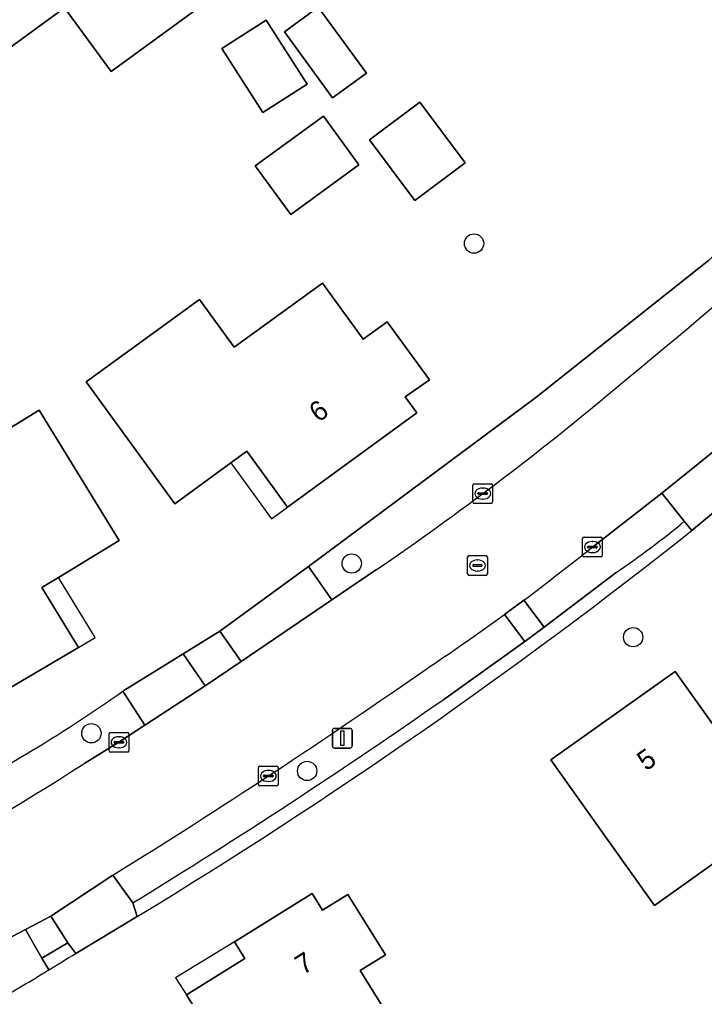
# Model space of a CAD drawing. Extents: x 162661 to 163484, y 380247 to 381230.
# Drawn here: x 163230.73 to 163265.39, y 380910.41 to 380959.87 of the extents above; entities that cross this region are included whole.
import ezdxf

# ---------------------------------------------------------------- set-up
doc = ezdxf.new("R2010")
doc.units = 0
for name, color, linetype in [('IMGEO_Berm_groen', 7, 'Continuous'), ('IMGEO_Boom', 7, 'Continuous'), ('IMGEO_Erf', 7, 'Continuous'), ('IMGEO_Groenvoorziening', 7, 'Continuous'), ('IMGEO_Haag', 7, 'Continuous'), ('IMGEO_Kolk', 7, 'Continuous'), ('IMGEO_Lichtmast', 7, 'Continuous'), ('IMGEO_Pand', 7, 'Continuous'), ('IMGEO_Pand_nummerreeks', 7, 'Continuous'), ('IMGEO_Pand_overbouw', 7, 'Continuous'), ('IMGEO_Parkeervlak_halfverhard', 7, 'Continuous'), ('IMGEO_Rijbaan_lokaal_gesloten', 7, 'Continuous'), ('IMGEO_Rioolput', 7, 'Continuous'), ('IMGEO_Voetpad_halfverhard', 7, 'Continuous'), ('IMGEO_Voetpad_open', 7, 'Continuous')]:
    doc.layers.add(name, color=color, linetype=linetype)

msp = doc.modelspace()

# ---------------------------------------------------------------- linework, layer by layer
at = {"layer": 'IMGEO_Berm_groen'}
for points in [[(163287.093, 380972.307), (163284.882, 380974.654), (163283.301, 380973.164), (163285.512, 380970.762), (163285.811, 380970.355), (163285.861, 380967.011), (163283.823, 380964.675), (163275.197, 380956.267), (163265.587, 380947.667), (163256.849, 380940.728), (163245.355, 380932.175), (163246.535, 380930.484), (163248.797, 380932.019)], [(163234.038, 380922.217), (163235.757, 380923.276), (163237.064, 380924.142), (163235.951, 380925.86)]]:
    msp.add_lwpolyline(points, dxfattribs=at)
for centre, radius, start, end in [((163002.323, 381255.461), 406.961, 309.4334, 313.122), ((163161.077, 381060.113), 155.251, 304.40361, 309.97415), ((163190.424, 380990.451), 79.023, 296.74417, 305.17827), ((163146.214, 381059.681), 163.124, 297.19621, 302.57401)]:
    msp.add_arc(centre, radius, start, end, dxfattribs=at)
at = {"layer": 'IMGEO_Boom'}
for centre in [(163253.728, 380948.529), (163247.536, 380932.327), (163261.779, 380928.597), (163234.362, 380923.73), (163245.282, 380921.823)]:
    msp.add_circle(centre, 0.489, dxfattribs=at)
at = {"layer": 'IMGEO_Erf'}
for points in [[(163256.849, 380940.728), (163265.587, 380947.667), (163275.197, 380956.267), (163283.823, 380964.675), (163285.861, 380967.011), (163285.811, 380970.355), (163285.512, 380970.762), (163283.301, 380973.164), (163270.341, 380987.244), (163262.225, 380995.879)], [(163278.098, 380890.562), (163302.041, 380912.777), (163305.328, 380915.802), (163315.837, 380925.681), (163316.494, 380926.299), (163317.332, 380927.055), (163320.579, 380929.984), (163321.057, 380930.657), (163321.299, 380931.564), (163321.184, 380932.515), (163320.761, 380933.306), (163296.884, 380958.739), (163295.699, 380959.641), (163294.252, 380959.688), (163293.024, 380958.913), (163283.361, 380949.868), (163280.252, 380946.958), (163279.693, 380946.435), (163279.155, 380946.024), (163267.646, 380936.418), (163264.752, 380934.006)], [(163235.951, 380925.86), (163239.001, 380927.749), (163240.855, 380928.897), (163245.355, 380932.175), (163256.849, 380940.728)], [(163236.687, 380914.454), (163233.569, 380912.587)]]:
    msp.add_lwpolyline(points, dxfattribs=at)
for points in [[(163226.706, 380961.456), (163225.486, 380960.567), (163223.337, 380963.514), (163224.177, 380964.127), (163223.596, 380964.942), (163227.345, 380967.613), (163227.926, 380966.798), (163231.134, 380969.14), (163233.784, 380965.501), (163236.613, 380967.562), (163241.088, 380961.418), (163235.357, 380957.243), (163233.007, 380960.468), (163229.362, 380957.812)], [(163244.132, 380959.252), (163245.846, 380960.501), (163248.285, 380957.153), (163246.571, 380955.904)], [(163240.962, 380958.403), (163243.212, 380959.842), (163245.285, 380956.601), (163243.035, 380955.162)], [(163250.983, 380955.679), (163253.275, 380952.619), (163250.733, 380950.715), (163248.441, 380953.775)], [(163242.658, 380952.469), (163246.109, 380954.976), (163247.903, 380952.506), (163244.452, 380949.999)], [(163234.103, 380941.532), (163239.838, 380945.7), (163241.596, 380943.281), (163246.053, 380946.521), (163248.117, 380943.682), (163249.339, 380944.569), (163251.465, 380941.624), (163250.238, 380940.759), (163250.827, 380939.951), (163244.288, 380935.18), (163242.229, 380938.01), (163241.419, 380937.422), (163238.592, 380935.355)], [(163231.728, 380940.088), (163235.761, 380933.498), (163232.692, 380931.62), (163231.859, 380931.111), (163233.716, 380928.076), (163226.705, 380923.95), (163226.186, 380924.788), (163224.892, 380924.007), (163223.014, 380927.064), (163224.165, 380927.771), (163222.383, 380930.795), (163227.17, 380933.724), (163225.579, 380936.326)], [(163257.609, 380922.38), (163263.9, 380926.863), (163266.801, 380922.792), (163269.149, 380919.497), (163262.858, 380915.014), (163260.51, 380918.309)], [(163238.587, 380904.814), (163241.56, 380906.665), (163239.179, 380910.486), (163242.132, 380912.327), (163241.604, 380913.175), (163245.538, 380915.627), (163246.066, 380914.775), (163247.346, 380915.572), (163249.25, 380912.514), (163247.967, 380911.716), (163250.351, 380907.884), (163246.52, 380905.499), (163248.629, 380902.11), (163242.607, 380898.36)]]:
    msp.add_lwpolyline(points, close=True, dxfattribs=at)
for centre, radius, start, end in [((163095.383, 381147.201), 272.283, 301.26259, 308.46483), ((163190.424, 380990.451), 79.023, 296.74417, 305.17827), ((163123.755, 381089.718), 208.41, 301.3568, 301.79729), ((163136.135, 381069.59), 184.779, 300.35123, 301.32631)]:
    msp.add_arc(centre, radius, start, end, dxfattribs=at)
at = {"layer": 'IMGEO_Groenvoorziening'}
for points in [[(163264.752, 380934.006), (163264.368, 380934.464)], [(163260.911, 380931.872), (163257.282, 380929.108), (163256.292, 380928.387), (163252.192, 380925.45)], [(163236.459, 380915.147), (163236.687, 380914.454)], [(163233.569, 380912.587), (163233.173, 380913.116), (163231.855, 380912.351), (163232.204, 380911.748)]]:
    msp.add_lwpolyline(points, dxfattribs=at)
msp.add_lwpolyline([(163240.113, 380926.126), (163241.95, 380927.373), (163240.855, 380928.897), (163239.001, 380927.749)], close=True, dxfattribs=at)
for centre, radius, start, end in [((163236.683, 380967.787), 43.323, 304.0036, 309.7203), ((163095.383, 381147.201), 272.283, 301.26259, 308.46483), ((163071.619, 381184.026), 315.386, 301.51089, 304.92793), ((163123.755, 381089.718), 208.41, 301.3568, 301.79729)]:
    msp.add_arc(centre, radius, start, end, dxfattribs=at)
at = {"layer": 'IMGEO_Haag'}
for points in [[(163264.752, 380934.006), (163264.368, 380934.464)], [(163260.911, 380931.872), (163257.282, 380929.108), (163256.292, 380928.387), (163252.192, 380925.45)], [(163236.459, 380915.147), (163236.687, 380914.454)]]:
    msp.add_lwpolyline(points, dxfattribs=at)
msp.add_lwpolyline([(163240.113, 380926.126), (163241.95, 380927.373), (163240.855, 380928.897), (163239.001, 380927.749)], close=True, dxfattribs=at)
for centre, radius, start, end in [((163236.683, 380967.787), 43.323, 304.0036, 309.7203), ((163095.383, 381147.201), 272.283, 301.26259, 308.46483), ((163071.619, 381184.026), 315.386, 301.51089, 304.92793)]:
    msp.add_arc(centre, radius, start, end, dxfattribs=at)
at = {"layer": 'IMGEO_Kolk'}
for p, q in [((163253.668, 380935.443), (163253.668, 380936.295)), ((163253.743, 380936.369), (163254.595, 380936.369)), ((163254.156, 380936.149), (163254.181, 380936.149)), ((163254.669, 380936.295), (163254.669, 380935.443)), ((163253.927, 380935.863), (163253.927, 380935.875)), ((163254.365, 380935.826), (163253.967, 380935.826)), ((163253.97, 380935.912), (163254.368, 380935.912)), ((163254.411, 380935.875), (163254.411, 380935.863)), ((163254.595, 380935.369), (163253.743, 380935.369)), ((163254.179, 380935.589), (163254.154, 380935.589)), ((163259.292, 380933.663), (163260.144, 380933.663)), ((163259.217, 380932.737), (163259.217, 380933.589)), ((163259.476, 380933.157), (163259.476, 380933.169)), ((163259.519, 380933.206), (163259.917, 380933.206)), ((163259.705, 380933.443), (163259.73, 380933.443)), ((163259.96, 380933.169), (163259.96, 380933.157)), ((163260.218, 380933.589), (163260.218, 380932.737)), ((163260.144, 380932.663), (163259.292, 380932.663)), ((163259.914, 380933.12), (163259.516, 380933.12)), ((163259.728, 380932.883), (163259.703, 380932.883)), ((163235.331, 380923.776), (163236.183, 380923.776)), ((163235.256, 380922.85), (163235.256, 380923.702)), ((163235.515, 380923.27), (163235.515, 380923.282)), ((163235.558, 380923.319), (163235.956, 380923.319)), ((163235.744, 380923.556), (163235.769, 380923.556)), ((163235.999, 380923.282), (163235.999, 380923.27)), ((163236.257, 380923.702), (163236.257, 380922.85)), ((163236.183, 380922.776), (163235.331, 380922.776)), ((163235.953, 380923.233), (163235.555, 380923.233)), ((163235.767, 380922.996), (163235.742, 380922.996)), ((163242.817, 380921.144), (163242.817, 380921.996)), ((163242.892, 380922.07), (163243.744, 380922.07)), ((163243.305, 380921.85), (163243.33, 380921.85)), ((163243.818, 380921.996), (163243.818, 380921.144)), ((163243.076, 380921.564), (163243.076, 380921.576)), ((163243.514, 380921.527), (163243.116, 380921.527)), ((163243.119, 380921.613), (163243.517, 380921.613)), ((163243.328, 380921.29), (163243.303, 380921.29)), ((163243.56, 380921.576), (163243.56, 380921.564)), ((163243.744, 380921.07), (163242.892, 380921.07))]:
    msp.add_line(p, q, dxfattribs=at)
for points in [[(163253.668, 380935.443), (163253.668, 380936.295)], [(163253.743, 380936.369), (163254.595, 380936.369)], [(163254.669, 380936.295), (163254.669, 380935.443)], [(163254.595, 380935.369), (163253.743, 380935.369)], [(163259.292, 380933.663), (163260.144, 380933.663)], [(163259.217, 380932.737), (163259.217, 380933.589)], [(163260.218, 380933.589), (163260.218, 380932.737)], [(163260.144, 380932.663), (163259.292, 380932.663)], [(163235.331, 380923.776), (163236.183, 380923.776)], [(163235.256, 380922.85), (163235.256, 380923.702)], [(163236.257, 380923.702), (163236.257, 380922.85)], [(163236.183, 380922.776), (163235.331, 380922.776)], [(163242.817, 380921.144), (163242.817, 380921.996)], [(163242.892, 380922.07), (163243.744, 380922.07)], [(163243.818, 380921.996), (163243.818, 380921.144)], [(163243.744, 380921.07), (163242.892, 380921.07)]]:
    msp.add_lwpolyline(points, dxfattribs=at)
for centre, radius, start, end in [((163253.745, 380936.293), 0.0765, 91.552, 178.448), ((163253.745, 380936.293), 0.0765, 91.552, 178.448), ((163254.593, 380936.293), 0.0765, 1.552, 88.448), ((163254.593, 380936.293), 0.0765, 1.552, 88.448), ((163253.967, 380935.872), 0.0403, 85.8775, 175.7526), ((163253.964, 380935.862), 0.0366, 178.938, 274.7102), ((163254.368, 380935.869), 0.043, 264.8664, 352.4533), ((163254.372, 380935.874), 0.0386, 1.7309, 96.639), ((163253.745, 380935.445), 0.0765, 181.552, 268.448), ((163253.745, 380935.445), 0.0765, 181.552, 268.448), ((163254.593, 380935.445), 0.0765, 271.552, 358.448), ((163254.593, 380935.445), 0.0765, 271.552, 358.448), ((163259.294, 380933.587), 0.0765, 91.552, 178.448), ((163259.294, 380933.587), 0.0765, 91.552, 178.448), ((163260.142, 380933.587), 0.0765, 1.552, 88.448), ((163260.142, 380933.587), 0.0765, 1.552, 88.448), ((163259.516, 380933.166), 0.0403, 85.8775, 175.7526), ((163259.513, 380933.156), 0.0366, 178.938, 274.7102), ((163259.917, 380933.163), 0.043, 264.8664, 352.4533), ((163259.921, 380933.168), 0.0386, 1.7309, 96.639), ((163259.294, 380932.739), 0.0765, 181.552, 268.448), ((163259.294, 380932.739), 0.0765, 181.552, 268.448), ((163260.142, 380932.739), 0.0765, 271.552, 358.448), ((163260.142, 380932.739), 0.0765, 271.552, 358.448), ((163235.333, 380923.7), 0.0765, 91.552, 178.448), ((163235.333, 380923.7), 0.0765, 91.552, 178.448), ((163236.181, 380923.7), 0.0765, 1.552, 88.448), ((163236.181, 380923.7), 0.0765, 1.552, 88.448), ((163235.555, 380923.279), 0.0403, 85.8775, 175.7526), ((163235.552, 380923.269), 0.0366, 178.938, 274.7102), ((163235.956, 380923.276), 0.043, 264.8664, 352.4533), ((163235.96, 380923.281), 0.0386, 1.7309, 96.639), ((163235.333, 380922.852), 0.0765, 181.552, 268.448), ((163235.333, 380922.852), 0.0765, 181.552, 268.448), ((163236.181, 380922.852), 0.0765, 271.552, 358.448), ((163236.181, 380922.852), 0.0765, 271.552, 358.448), ((163242.894, 380921.994), 0.0765, 91.552, 178.448), ((163242.894, 380921.994), 0.0765, 91.552, 178.448), ((163243.742, 380921.994), 0.0765, 1.552, 88.448), ((163243.742, 380921.994), 0.0765, 1.552, 88.448), ((163243.116, 380921.573), 0.0403, 85.8775, 175.7526), ((163243.113, 380921.563), 0.0366, 178.938, 274.7102), ((163243.517, 380921.57), 0.043, 264.8664, 352.4533), ((163243.521, 380921.575), 0.0386, 1.7309, 96.639), ((163242.894, 380921.146), 0.0765, 181.552, 268.448), ((163242.894, 380921.146), 0.0765, 181.552, 268.448), ((163243.742, 380921.146), 0.0765, 271.552, 358.448), ((163243.742, 380921.146), 0.0765, 271.552, 358.448)]:
    msp.add_arc(centre, radius, start, end, dxfattribs=at)
for centre, major_axis, ratio, start_param, end_param in [((163254.155, 380935.869), (-0.387, 0.002), 0.722429, 4.712389, 7.853982), ((163254.18, 380935.869), (-0.39, 0.002), 0.717154, 1.570796, 4.712389), ((163259.704, 380933.163), (-0.387, 0.002), 0.722429, 4.712389, 7.853982), ((163259.729, 380933.163), (-0.39, 0.002), 0.717154, 1.570796, 4.712389), ((163235.743, 380923.276), (-0.387, 0.002), 0.722429, 4.712389, 7.853982), ((163235.768, 380923.276), (-0.39, 0.002), 0.717154, 1.570796, 4.712389), ((163243.304, 380921.57), (-0.387, 0.002), 0.722429, 4.712389, 7.853982), ((163243.329, 380921.57), (-0.39, 0.002), 0.717154, 1.570796, 4.712389)]:
    msp.add_ellipse(centre, major_axis=major_axis, ratio=ratio, start_param=start_param, end_param=end_param, dxfattribs=at)
at = {"layer": 'IMGEO_Lichtmast'}
for p, q in [((163246.562, 380923.082), (163246.562, 380923.882)), ((163246.562, 380923.882), (163246.562, 380923.082)), ((163246.662, 380923.982), (163247.452, 380923.982)), ((163247.452, 380923.982), (163246.662, 380923.982)), ((163247.552, 380923.882), (163247.552, 380923.082)), ((163247.552, 380923.082), (163247.552, 380923.882)), ((163247.452, 380922.982), (163246.662, 380922.982)), ((163246.662, 380922.982), (163247.452, 380922.982))]:
    msp.add_line(p, q, dxfattribs=at)
msp.add_lwpolyline([(163246.982, 380923.857), (163247.132, 380923.857), (163247.132, 380923.107), (163246.982, 380923.107), (163246.982, 380923.857)], dxfattribs=at)
for centre, start, end in [((163246.662, 380923.882), 90, 180), ((163246.662, 380923.882), 90, 180), ((163247.452, 380923.882), 0, 90), ((163247.452, 380923.882), 360, 90), ((163246.662, 380923.082), 180, 270), ((163246.662, 380923.082), 180, 270), ((163247.452, 380923.082), 270, 0), ((163247.452, 380923.082), 270, 0)]:
    msp.add_arc(centre, 0.1, start, end, dxfattribs=at)
at = {"layer": 'IMGEO_Pand'}
for points in [[(163223.596, 380964.942), (163224.177, 380964.127), (163223.337, 380963.514), (163225.486, 380960.567), (163226.706, 380961.456), (163229.362, 380957.812), (163233.007, 380960.468), (163235.357, 380957.243), (163241.088, 380961.418), (163236.613, 380967.562), (163233.784, 380965.501), (163231.134, 380969.14), (163227.926, 380966.798), (163227.345, 380967.613)], [(163244.132, 380959.252), (163246.571, 380955.904), (163248.285, 380957.153), (163245.846, 380960.501)], [(163245.285, 380956.601), (163243.212, 380959.842), (163240.962, 380958.403), (163243.035, 380955.162)], [(163250.983, 380955.679), (163248.441, 380953.775), (163250.733, 380950.715), (163253.275, 380952.619)], [(163244.452, 380949.999), (163247.903, 380952.506), (163246.109, 380954.976), (163242.658, 380952.469)], [(163244.288, 380935.18), (163250.827, 380939.951), (163250.238, 380940.759), (163251.465, 380941.624), (163249.339, 380944.569), (163248.117, 380943.682), (163246.053, 380946.521), (163241.596, 380943.281), (163239.838, 380945.7), (163234.103, 380941.532), (163238.592, 380935.355), (163241.419, 380937.422), (163242.229, 380938.01)], [(163233.716, 380928.076), (163231.859, 380931.111), (163232.692, 380931.62), (163235.761, 380933.498), (163231.728, 380940.088), (163225.579, 380936.326), (163227.17, 380933.724), (163222.383, 380930.795), (163224.165, 380927.771), (163223.014, 380927.064), (163224.892, 380924.007), (163226.186, 380924.788), (163226.705, 380923.95)], [(163266.801, 380922.792), (163263.9, 380926.863), (163257.609, 380922.38), (163260.51, 380918.309), (163262.858, 380915.014), (163269.149, 380919.497)], [(163238.587, 380904.814), (163242.607, 380898.36), (163248.629, 380902.11), (163246.52, 380905.499), (163250.351, 380907.884), (163247.967, 380911.716), (163249.25, 380912.514), (163247.346, 380915.572), (163246.066, 380914.775), (163245.538, 380915.627), (163241.604, 380913.175), (163242.132, 380912.327), (163239.179, 380910.486), (163241.56, 380906.665)]]:
    msp.add_lwpolyline(points, close=True, dxfattribs=at)
at = {"layer": 'IMGEO_Pand_overbouw'}
for points in [[(163244.288, 380935.18), (163242.229, 380938.01), (163241.419, 380937.422), (163243.479, 380934.592)], [(163233.716, 380928.076), (163234.549, 380928.585), (163232.692, 380931.62), (163231.859, 380931.111)], [(163241.604, 380913.175), (163238.622, 380911.347), (163239.179, 380910.486), (163242.132, 380912.327)]]:
    msp.add_lwpolyline(points, close=True, dxfattribs=at)
at = {"layer": 'IMGEO_Parkeervlak_halfverhard'}
for points in [[(163264.368, 380934.464), (163263.237, 380935.893), (163259.718, 380933.163)], [(163256.239, 380930.465), (163257.282, 380929.108), (163260.911, 380931.872)], [(163252.192, 380925.45), (163256.292, 380928.387), (163255.272, 380929.752)], [(163235.454, 380916.55), (163236.459, 380915.147)]]:
    msp.add_lwpolyline(points, dxfattribs=at)
for centre, radius, start, end in [((163236.683, 380967.787), 43.323, 304.0036, 309.7203), ((163184.857, 381026.102), 119.339, 306.73702, 308.85086), ((163187.054, 381023.259), 115.746, 303.81288, 306.11255), ((163049.76, 381216.063), 352.406, 301.79834, 304.91528), ((163071.619, 381184.026), 315.386, 301.51089, 304.92793)]:
    msp.add_arc(centre, radius, start, end, dxfattribs=at)
at = {"layer": 'IMGEO_Rijbaan_lokaal_gesloten'}
for points in [[(163263.237, 380935.893), (163266.114, 380938.213)], [(163259.718, 380933.163), (163263.237, 380935.893)], [(163248.797, 380932.019), (163246.535, 380930.484), (163241.95, 380927.373), (163240.113, 380926.126), (163237.064, 380924.142), (163235.757, 380923.276), (163234.038, 380922.217)], [(163255.272, 380929.752), (163256.239, 380930.465)], [(163216.052, 380905.867), (163227.596, 380911.929), (163228.302, 380912.324), (163229.35, 380912.916), (163231.022, 380913.793), (163232.316, 380914.472), (163235.454, 380916.55)]]:
    msp.add_lwpolyline(points, dxfattribs=at)
for centre, radius, start, end in [((163002.323, 381255.461), 406.961, 309.4334, 313.122), ((163161.077, 381060.113), 155.251, 304.40361, 309.97415), ((163184.857, 381026.102), 119.339, 306.73702, 308.85086), ((163187.054, 381023.259), 115.746, 303.81288, 306.11255), ((163049.76, 381216.063), 352.406, 301.79834, 304.91528), ((163146.214, 381059.681), 163.124, 297.19621, 302.57401)]:
    msp.add_arc(centre, radius, start, end, dxfattribs=at)
at = {"layer": 'IMGEO_Rioolput'}
for p, q in [((163253.4, 380931.801), (163253.4, 380932.653)), ((163253.475, 380932.727), (163254.327, 380932.727)), ((163254.401, 380932.653), (163254.401, 380931.801)), ((163253.659, 380932.221), (163253.659, 380932.233)), ((163254.097, 380932.184), (163253.699, 380932.184)), ((163253.702, 380932.27), (163254.1, 380932.27)), ((163253.888, 380932.507), (163253.913, 380932.507)), ((163254.143, 380932.233), (163254.143, 380932.221)), ((163254.327, 380931.727), (163253.475, 380931.727)), ((163253.911, 380931.947), (163253.886, 380931.947))]:
    msp.add_line(p, q, dxfattribs=at)
for points in [[(163253.4, 380931.801), (163253.4, 380932.653)], [(163253.475, 380932.727), (163254.327, 380932.727)], [(163254.401, 380932.653), (163254.401, 380931.801)], [(163254.327, 380931.727), (163253.475, 380931.727)]]:
    msp.add_lwpolyline(points, dxfattribs=at)
for centre, radius, start, end in [((163253.477, 380932.651), 0.0765, 91.552, 178.448), ((163253.477, 380932.651), 0.0765, 91.552, 178.448), ((163254.325, 380932.651), 0.0765, 1.552, 88.448), ((163254.325, 380932.651), 0.0765, 1.552, 88.448), ((163253.699, 380932.23), 0.0403, 85.8775, 175.7526), ((163253.696, 380932.22), 0.0366, 178.938, 274.7102), ((163254.1, 380932.227), 0.043, 264.8664, 352.4533), ((163254.104, 380932.232), 0.0386, 1.7309, 96.639), ((163253.477, 380931.803), 0.0765, 181.552, 268.448), ((163253.477, 380931.803), 0.0765, 181.552, 268.448), ((163254.325, 380931.803), 0.0765, 271.552, 358.448), ((163254.325, 380931.803), 0.0765, 271.552, 358.448)]:
    msp.add_arc(centre, radius, start, end, dxfattribs=at)
for centre, major_axis, ratio, start_param, end_param in [((163253.887, 380932.227), (-0.387, 0.002), 0.722429, 4.712389, 7.853982), ((163253.912, 380932.227), (-0.39, 0.002), 0.717154, 1.570796, 4.712389)]:
    msp.add_ellipse(centre, major_axis=major_axis, ratio=ratio, start_param=start_param, end_param=end_param, dxfattribs=at)
at = {"layer": 'IMGEO_Voetpad_halfverhard'}
for points in [[(163236.687, 380914.454), (163236.459, 380915.147), (163235.454, 380916.55), (163232.316, 380914.472), (163233.173, 380913.116), (163233.569, 380912.587)], [(163232.316, 380914.472), (163231.022, 380913.793), (163231.855, 380912.351), (163233.173, 380913.116)]]:
    msp.add_lwpolyline(points, close=True, dxfattribs=at)
at = {"layer": 'IMGEO_Voetpad_open'}
for points in [[(163267.148, 380936.906), (163266.114, 380938.213), (163263.237, 380935.893), (163264.368, 380934.464), (163264.752, 380934.006), (163267.646, 380936.418)], [(163246.535, 380930.484), (163245.355, 380932.175), (163240.855, 380928.897), (163241.95, 380927.373)], [(163256.239, 380930.465), (163255.272, 380929.752), (163256.292, 380928.387), (163257.282, 380929.108)], [(163235.951, 380925.86), (163237.064, 380924.142), (163240.113, 380926.126), (163239.001, 380927.749)]]:
    msp.add_lwpolyline(points, close=True, dxfattribs=at)
for points in [[(163231.855, 380912.351), (163231.022, 380913.793), (163229.35, 380912.916), (163228.302, 380912.324), (163229.136, 380910.772), (163229.504, 380910.136)], [(163232.204, 380911.748), (163231.855, 380912.351)]]:
    msp.add_lwpolyline(points, dxfattribs=at)
msp.add_arc((163136.135, 381069.59), 184.779, 300.35123, 301.32631, dxfattribs=at)

# ---------------------------------------------------------------- texts
at = {"layer": 'IMGEO_Pand_nummerreeks'}
for s, rotation, p in [('6', 36.1138, (163245.853, 380939.441)), ('5', 35.4739, (163262.434, 380921.791)), ('7', 31.9325, (163245.072, 380911.472))]:
    msp.add_text(s, height=1, rotation=rotation, dxfattribs=at).set_placement(p)

doc.saveas('drawing.dxf')
